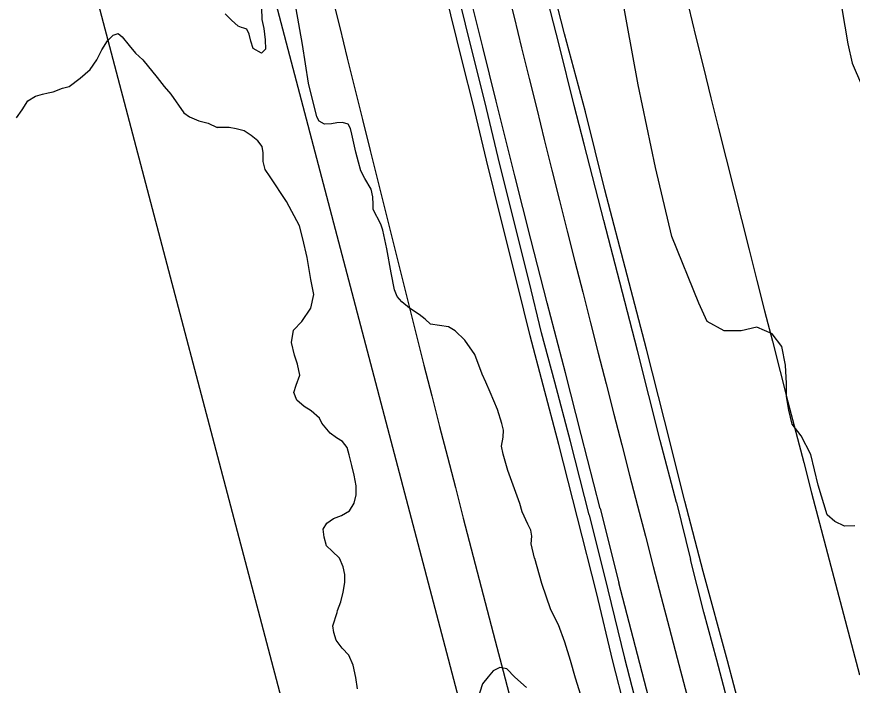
# Model space of a CAD drawing. Extents: x 3040896 to 3051146, y 687568 to 732976.
# Drawn here: x 3043223.8 to 3043467, y 725408.9 to 725603.5 of the extents above; entities that cross this region are included whole.
import ezdxf

# ---------------------------------------------------------------- set-up
doc = ezdxf.new("R2010")
doc.units = 0
for name, color, linetype in [('Exist Horizontal Alignment', 7, 'Continuous'), ('Exist Hydro Stream or Body of Water', 7, 'Continuous'), ('Exist Right of Way Easement Line', 7, 'Continuous'), ('Exist Right of Way Line', 7, 'Continuous'), ('Exist Roads EOP', 7, 'Continuous'), ('Exist Roads EOT', 7, 'Continuous'), ('Exist Utilities Telephone UG FO', 7, 'Continuous'), ('Exist Vegetation Hedge Row', 7, 'Continuous')]:
    doc.layers.add(name, color=color, linetype=linetype)

msp = doc.modelspace()

# ---------------------------------------------------------------- linework, layer by layer
at = {"layer": 'Exist Horizontal Alignment'}
msp.add_arc((3054497.37, 728339.6), 11460.27, 191.935278, 194.867259, dxfattribs=at)
at = {"layer": 'Exist Hydro Stream or Body of Water'}
for points in [[(3043295, 725606.02), (3043295.11, 725602.65), (3043295.71, 725600.03), (3043296.13, 725596.75), (3043296.23, 725594), (3043294.99, 725592.88), (3043292.56, 725594.18), (3043291.9, 725596.35), (3043291.44, 725598.33), (3043290.77, 725599.8), (3043289.9, 725600.09), (3043289.19, 725600.31), (3043288.25, 725600.73), (3043287.23, 725601.53), (3043286.33, 725602.46), (3043284.42, 725604.33)], [(3043295, 725606.02), (3043295.11, 725602.65), (3043295.71, 725600.03), (3043296.13, 725596.75), (3043296.23, 725594), (3043294.99, 725592.88), (3043292.56, 725594.18), (3043291.9, 725596.35), (3043291.44, 725598.33), (3043290.77, 725599.8), (3043289.9, 725600.09), (3043289.19, 725600.31), (3043288.25, 725600.73), (3043287.23, 725601.53), (3043286.33, 725602.46), (3043284.42, 725604.33)], [(3043327.51, 725547.38), (3043327.49, 725548.82), (3043327.45, 725551.03), (3043326.91, 725553.31), (3043325.08, 725556.41), (3043323.95, 725558.58), (3043323.22, 725561.17), (3043322.53, 725564.07), (3043321.94, 725566.66), (3043321.33, 725569.24), (3043320.92, 725570.95), (3043320.24, 725572.16), (3043318.59, 725572.68), (3043317, 725572.61), (3043315.4, 725572.25), (3043313.4, 725572.21), (3043311.81, 725573.04), (3043311.16, 725574.33), (3043308.74, 725584.11), (3043306.93, 725595.4), (3043305.13, 725605.72)], [(3043327.51, 725547.38), (3043327.49, 725548.82), (3043327.45, 725551.03), (3043326.91, 725553.31), (3043325.08, 725556.41), (3043323.95, 725558.58), (3043323.22, 725561.17), (3043322.53, 725564.07), (3043321.94, 725566.66), (3043321.33, 725569.24), (3043320.92, 725570.95), (3043320.24, 725572.16), (3043318.59, 725572.68), (3043317, 725572.61), (3043315.4, 725572.25), (3043313.4, 725572.21), (3043311.81, 725573.04), (3043311.16, 725574.33), (3043308.74, 725584.11), (3043306.93, 725595.4), (3043305.13, 725605.72)], [(3043223.7, 725574.05), (3043225.33, 725576.4), (3043227.01, 725579), (3043229.19, 725580.38), (3043231.23, 725580.88), (3043232.96, 725581.28), (3043234.4, 725581.62), (3043237.12, 725582.63), (3043239.07, 725583.19), (3043242.28, 725585.53), (3043245.14, 725588.09), (3043247.05, 725590.9), (3043248.56, 725593.82), (3043250.17, 725596.45), (3043251.81, 725598.11), (3043253.3, 725598.54), (3043254.48, 725597.59), (3043256.49, 725595.12), (3043258.38, 725592.87), (3043260.51, 725590.89), (3043264.61, 725585.73), (3043266.69, 725583.18), (3043268.68, 725580.87), (3043272.41, 725575.45), (3043274.11, 725574.33), (3043276.77, 725573.15), (3043279.53, 725572.47), (3043282.08, 725571.26)], [(3043223.7, 725574.05), (3043225.33, 725576.4), (3043227.01, 725579), (3043229.19, 725580.38), (3043231.23, 725580.88), (3043232.96, 725581.28), (3043234.4, 725581.62), (3043237.12, 725582.63), (3043239.07, 725583.19), (3043242.28, 725585.53), (3043245.14, 725588.09), (3043247.05, 725590.9), (3043248.56, 725593.82), (3043250.17, 725596.45), (3043251.81, 725598.11), (3043253.3, 725598.54), (3043254.48, 725597.59), (3043256.49, 725595.12), (3043258.38, 725592.87), (3043260.51, 725590.89), (3043264.61, 725585.73), (3043266.69, 725583.18), (3043268.68, 725580.87), (3043272.41, 725575.45), (3043274.11, 725574.33), (3043276.77, 725573.15), (3043279.53, 725572.47), (3043282.08, 725571.26)], [(3043317.03, 725430.1), (3043317.12, 725430.63), (3043318.1, 725433.22), (3043318.78, 725435.97), (3043319.33, 725438.77), (3043319.33, 725441.13), (3043318.79, 725443.42), (3043317.7, 725445.94), (3043315.64, 725447.95), (3043313.92, 725449.53), (3043313.28, 725451.96), (3043312.99, 725454.3), (3043314, 725456.05), (3043315.95, 725457.4), (3043318.36, 725458.33), (3043320.66, 725459.65), (3043322.04, 725461.92), (3043322.62, 725464.3), (3043322.6, 725466.96), (3043321.97, 725470.05), (3043321.3, 725472.88), (3043320.58, 725475.93), (3043319.97, 725478.07), (3043318.62, 725479.82), (3043316.85, 725480.89), (3043315, 725482.27), (3043312.56, 725485.19), (3043311.87, 725486.6), (3043309.5, 725488.74), (3043307.41, 725490.03), (3043305.27, 725491.88), (3043304.41, 725494.06), (3043305.1, 725496.23), (3043306.19, 725499.11), (3043305.49, 725502.34), (3043304.64, 725505.01), (3043303.77, 725508.61), (3043304.34, 725512.22), (3043306.73, 725514.79), (3043309.36, 725518.68), (3043310.26, 725522.65), (3043309.36, 725526.97), (3043308.36, 725533.42), (3043307.08, 725538.84), (3043306.12, 725542.63), (3043302.32, 725549.64), (3043297.6, 725556.91), (3043296.14, 725558.98), (3043295.47, 725561.33), (3043295.53, 725563.85), (3043295.21, 725565.73), (3043293.95, 725567.33), (3043292.01, 725568.89), (3043289.95, 725570.21), (3043287.66, 725570.84), (3043285.61, 725571.18), (3043282.08, 725571.26)], [(3043317.03, 725430.1), (3043317.12, 725430.63), (3043318.1, 725433.22), (3043318.78, 725435.97), (3043319.33, 725438.77), (3043319.33, 725441.13), (3043318.79, 725443.42), (3043317.7, 725445.94), (3043315.64, 725447.95), (3043313.92, 725449.53), (3043313.28, 725451.96), (3043312.99, 725454.3), (3043314, 725456.05), (3043315.95, 725457.4), (3043318.36, 725458.33), (3043320.66, 725459.65), (3043322.04, 725461.92), (3043322.62, 725464.3), (3043322.6, 725466.96), (3043321.97, 725470.05), (3043321.3, 725472.88), (3043320.58, 725475.93), (3043319.97, 725478.07), (3043318.62, 725479.82), (3043316.85, 725480.89), (3043315, 725482.27), (3043312.56, 725485.19), (3043311.87, 725486.6), (3043309.5, 725488.74), (3043307.41, 725490.03), (3043305.27, 725491.88), (3043304.41, 725494.06), (3043305.1, 725496.23), (3043306.19, 725499.11), (3043305.49, 725502.34), (3043304.64, 725505.01), (3043303.77, 725508.61), (3043304.34, 725512.22), (3043306.73, 725514.79), (3043309.36, 725518.68), (3043310.26, 725522.65), (3043309.36, 725526.97), (3043308.36, 725533.42), (3043307.08, 725538.84), (3043306.12, 725542.63), (3043302.32, 725549.64), (3043297.6, 725556.91), (3043296.14, 725558.98), (3043295.47, 725561.33), (3043295.53, 725563.85), (3043295.21, 725565.73), (3043293.95, 725567.33), (3043292.01, 725568.89), (3043289.95, 725570.21), (3043287.66, 725570.84), (3043285.61, 725571.18), (3043282.08, 725571.26)], [(3043374.52, 725445.85), (3043373.53, 725450.03), (3043373.72, 725452.33), (3043373.42, 725454.03), (3043372.59, 725455.79), (3043370.88, 725459.37), (3043370.24, 725461.8), (3043366.77, 725471.41), (3043365.35, 725476.19), (3043364.93, 725478.44), (3043365.37, 725481.1), (3043365.49, 725483.12), (3043365.02, 725485.09), (3043363.74, 725489.11), (3043361.64, 725494.22), (3043360.33, 725497.12), (3043359.28, 725499.43), (3043357.11, 725505.18), (3043354.18, 725509.36), (3043351.43, 725512.01), (3043349.47, 725513.2), (3043344.19, 725514.01), (3043342.67, 725515.41), (3043340.93, 725516.83), (3043338.16, 725518.64), (3043335.89, 725520.45), (3043334.51, 725522.08), (3043333.79, 725524.02), (3043332.82, 725528.95), (3043331.51, 725535.94), (3043330.31, 725541.39), (3043329.81, 725543.06), (3043327.51, 725547.38)], [(3043374.52, 725445.85), (3043373.53, 725450.03), (3043373.72, 725452.33), (3043373.42, 725454.03), (3043372.59, 725455.79), (3043370.88, 725459.37), (3043370.24, 725461.8), (3043366.77, 725471.41), (3043365.35, 725476.19), (3043364.93, 725478.44), (3043365.37, 725481.1), (3043365.49, 725483.12), (3043365.02, 725485.09), (3043363.74, 725489.11), (3043361.64, 725494.22), (3043360.33, 725497.12), (3043359.28, 725499.43), (3043357.11, 725505.18), (3043354.18, 725509.36), (3043351.43, 725512.01), (3043349.47, 725513.2), (3043344.19, 725514.01), (3043342.67, 725515.41), (3043340.93, 725516.83), (3043338.16, 725518.64), (3043335.89, 725520.45), (3043334.51, 725522.08), (3043333.79, 725524.02), (3043332.82, 725528.95), (3043331.51, 725535.94), (3043330.31, 725541.39), (3043329.81, 725543.06), (3043327.51, 725547.38)], [(3043374.52, 725445.85), (3043376.54, 725438.6), (3043379.15, 725431), (3043381.36, 725426.58), (3043383.26, 725421.54), (3043384.86, 725416.2), (3043386.32, 725411.11), (3043387.93, 725406.17), (3043389.31, 725400.6), (3043390.86, 725394.47), (3043394.01, 725382.64), (3043396.36, 725375.88), (3043399.68, 725366.96), (3043400.64, 725362.94), (3043401.9, 725357.64)], [(3043374.52, 725445.85), (3043376.54, 725438.6), (3043379.15, 725431), (3043381.36, 725426.58), (3043383.26, 725421.54), (3043384.86, 725416.2), (3043386.32, 725411.11), (3043387.93, 725406.17), (3043389.31, 725400.6), (3043390.86, 725394.47), (3043394.01, 725382.64), (3043396.36, 725375.88), (3043399.68, 725366.96), (3043400.64, 725362.94), (3043401.9, 725357.64)], [(3043322.96, 725407.84), (3043322.51, 725411.21), (3043321.68, 725414.72), (3043320.49, 725417.66), (3043318.5, 725419.71), (3043316.73, 725422.07), (3043316.06, 725424.29), (3043315.82, 725426.19), (3043317.03, 725430.1)], [(3043322.96, 725407.84), (3043322.51, 725411.21), (3043321.68, 725414.72), (3043320.49, 725417.66), (3043318.5, 725419.71), (3043316.73, 725422.07), (3043316.06, 725424.29), (3043315.82, 725426.19), (3043317.03, 725430.1)], [(3043372.19, 725408.28), (3043368.76, 725411.31), (3043366.42, 725413.74), (3043364.46, 725414.09), (3043362.45, 725413.11), (3043361.03, 725411.36), (3043359.38, 725409.28), (3043357.8, 725404.52)], [(3043372.19, 725408.28), (3043368.76, 725411.31), (3043366.42, 725413.74), (3043364.46, 725414.09), (3043362.45, 725413.11), (3043361.03, 725411.36), (3043359.38, 725409.28), (3043357.8, 725404.52)]]:
    msp.add_lwpolyline(points, dxfattribs=at)
at = {"layer": 'Exist Right of Way Easement Line'}
for p, q in [((3043357.84, 725384.91), (3043281.53, 725674.54)), ((3043309.52, 725372.04), (3043233.19, 725661.74))]:
    msp.add_line(p, q, dxfattribs=at)
at = {"layer": 'Exist Right of Way Line'}
for radius in [11410.27, 11510.27]:
    msp.add_arc((3054497.37, 728339.6), radius, 191.935278, 194.867259, dxfattribs=at)
at = {"layer": 'Exist Roads EOP'}
for points in [[(3043418.27, 725462.44), (3043412.33, 725486.05), (3043407.14, 725506.68), (3043401.51, 725528.29), (3043394.96, 725553.07), (3043389.31, 725575.77), (3043383.27, 725598.44), (3043378.62, 725616.67), (3043372.35, 725642.56), (3043367.05, 725663.81), (3043360.24, 725691.88), (3043355.82, 725710.85), (3043350.88, 725732.86), (3043347.1, 725750.48), (3043341.78, 725774.59), (3043336.16, 725798.35), (3043331.69, 725817.05), (3043312.31, 725902.2), (3043306, 725932.37), (3043304.58, 725943.31)], [(3043418.27, 725462.44), (3043412.33, 725486.05), (3043407.14, 725506.68), (3043401.51, 725528.29), (3043394.96, 725553.07), (3043389.31, 725575.77), (3043383.27, 725598.44), (3043378.62, 725616.67), (3043372.35, 725642.56), (3043367.05, 725663.81), (3043360.24, 725691.88), (3043355.82, 725710.85), (3043350.88, 725732.86), (3043347.1, 725750.48), (3043341.78, 725774.59), (3043336.16, 725798.35), (3043331.69, 725817.05), (3043312.31, 725902.2), (3043306, 725932.37), (3043304.58, 725943.31)], [(3043390.41, 725458.47), (3043384.99, 725479.86), (3043380.38, 725497.1), (3043376.59, 725511.51), (3043372.91, 725526.36), (3043368.25, 725544.91), (3043363.91, 725562.51), (3043360.06, 725578.8), (3043357.07, 725590.68), (3043351.77, 725612), (3043346.92, 725631.05), (3043342.18, 725650.59), (3043336.68, 725673.55), (3043331.78, 725693.12), (3043328.45, 725706.76), (3043324.55, 725722.23), (3043321.03, 725736.93), (3043316.49, 725756.11), (3043312.03, 725775.69), (3043308.46, 725791.47)], [(3043390.41, 725458.47), (3043384.99, 725479.86), (3043380.38, 725497.1), (3043376.59, 725511.51), (3043372.91, 725526.36), (3043368.25, 725544.91), (3043363.91, 725562.51), (3043360.06, 725578.8), (3043357.07, 725590.68), (3043351.77, 725612), (3043346.92, 725631.05), (3043342.18, 725650.59), (3043336.68, 725673.55), (3043331.78, 725693.12), (3043328.45, 725706.76), (3043324.55, 725722.23), (3043321.03, 725736.93), (3043316.49, 725756.11), (3043312.03, 725775.69), (3043308.46, 725791.47)], [(3043464.58, 725287.48), (3043459.69, 725304.87), (3043453.93, 725326.96), (3043449.12, 725345.79), (3043443.38, 725367.47), (3043438.54, 725385.86), (3043434.4, 725402.04), (3043430.65, 725416.01), (3043423.64, 725441.98), (3043418.27, 725462.44)], [(3043464.58, 725287.48), (3043459.69, 725304.87), (3043453.93, 725326.96), (3043449.12, 725345.79), (3043443.38, 725367.47), (3043438.54, 725385.86), (3043434.4, 725402.04), (3043430.65, 725416.01), (3043423.64, 725441.98), (3043418.27, 725462.44)], [(3043390.41, 725458.47), (3043395.9, 725436.72), (3043400.75, 725416.8), (3043404.29, 725402.88), (3043409.53, 725383.35), (3043414.03, 725366.45), (3043418.06, 725351.25), (3043424.15, 725327.77), (3043428.55, 725311.28), (3043432.29, 725297.04), (3043437.35, 725277.91), (3043441.92, 725261.49), (3043442.59, 725259.04)], [(3043390.41, 725458.47), (3043395.9, 725436.72), (3043400.75, 725416.8), (3043404.29, 725402.88), (3043409.53, 725383.35), (3043414.03, 725366.45), (3043418.06, 725351.25), (3043424.15, 725327.77), (3043428.55, 725311.28), (3043432.29, 725297.04), (3043437.35, 725277.91), (3043441.92, 725261.49), (3043442.59, 725259.04)]]:
    msp.add_lwpolyline(points, dxfattribs=at)
at = {"layer": 'Exist Roads EOT'}
for points in [[(3043393.65, 725460.3), (3043388.12, 725481.89), (3043383.48, 725499.87), (3043378.19, 725520.23), (3043373.42, 725538.69), (3043368.79, 725557.17), (3043363.33, 725578.9), (3043359.47, 725594.6), (3043353.75, 725617.63), (3043348.64, 725638.58), (3043343.81, 725658.5), (3043338.93, 725678.82), (3043334.16, 725698.51), (3043330.16, 725715.27), (3043325.76, 725734), (3043321.84, 725750.82), (3043317.94, 725767.34), (3043314.41, 725782.57), (3043310.01, 725801.71)], [(3043393.65, 725460.3), (3043388.12, 725481.89), (3043383.48, 725499.87), (3043378.19, 725520.23), (3043373.42, 725538.69), (3043368.79, 725557.17), (3043363.33, 725578.9), (3043359.47, 725594.6), (3043353.75, 725617.63), (3043348.64, 725638.58), (3043343.81, 725658.5), (3043338.93, 725678.82), (3043334.16, 725698.51), (3043330.16, 725715.27), (3043325.76, 725734), (3043321.84, 725750.82), (3043317.94, 725767.34), (3043314.41, 725782.57), (3043310.01, 725801.71)], [(3043415.82, 725462.08), (3043411.13, 725480.18), (3043404.45, 725506.35), (3043399.34, 725526.18), (3043394.71, 725544.11), (3043388.97, 725566.33), (3043386.04, 725577.6), (3043381.65, 725595.31), (3043376.68, 725614.94), (3043372.16, 725633.17), (3043368.15, 725649.14), (3043363.04, 725670.33), (3043357.72, 725692.93), (3043351.94, 725717.32), (3043346.04, 725742.56), (3043342.47, 725758.21), (3043338.16, 725777.09), (3043332.19, 725803.22)], [(3043415.82, 725462.08), (3043411.13, 725480.18), (3043404.45, 725506.35), (3043399.34, 725526.18), (3043394.71, 725544.11), (3043388.97, 725566.33), (3043386.04, 725577.6), (3043381.65, 725595.31), (3043376.68, 725614.94), (3043372.16, 725633.17), (3043368.15, 725649.14), (3043363.04, 725670.33), (3043357.72, 725692.93), (3043351.94, 725717.32), (3043346.04, 725742.56), (3043342.47, 725758.21), (3043338.16, 725777.09), (3043332.19, 725803.22)], [(3043415.82, 725462.08), (3043419.9, 725445.55)], [(3043415.82, 725462.08), (3043419.9, 725445.55)], [(3043393.65, 725460.3), (3043399.03, 725438.76)], [(3043393.65, 725460.3), (3043399.03, 725438.76)], [(3043460.42, 725291.87), (3043454.38, 725314.52), (3043450.85, 725327.55), (3043446.48, 725344.18), (3043441.78, 725362.16), (3043437.18, 725379.42), (3043432.02, 725399.21), (3043427.57, 725416.19), (3043423.84, 725430.21), (3043419.9, 725445.55)], [(3043460.42, 725291.87), (3043454.38, 725314.52), (3043450.85, 725327.55), (3043446.48, 725344.18), (3043441.78, 725362.16), (3043437.18, 725379.42), (3043432.02, 725399.21), (3043427.57, 725416.19), (3043423.84, 725430.21), (3043419.9, 725445.55)], [(3043466.76, 725182.36), (3043462, 725200.44), (3043457.21, 725218.28), (3043452.41, 725236.63), (3043447.97, 725253.21), (3043442.77, 725272.86), (3043437.14, 725293.74), (3043432.32, 725312.19), (3043426.96, 725332.39), (3043422.43, 725349.79), (3043416.86, 725370.65), (3043412.56, 725386.77), (3043407.76, 725405.16), (3043403.24, 725422.71), (3043399.03, 725438.76)], [(3043466.76, 725182.36), (3043462, 725200.44), (3043457.21, 725218.28), (3043452.41, 725236.63), (3043447.97, 725253.21), (3043442.77, 725272.86), (3043437.14, 725293.74), (3043432.32, 725312.19), (3043426.96, 725332.39), (3043422.43, 725349.79), (3043416.86, 725370.65), (3043412.56, 725386.77), (3043407.76, 725405.16), (3043403.24, 725422.71), (3043399.03, 725438.76)]]:
    msp.add_lwpolyline(points, dxfattribs=at)
at = {"layer": 'Exist Utilities Telephone UG FO'}
for points in [[(3043387.02, 725457.61), (3043381.6, 725478.97), (3043377, 725496.2), (3043373.2, 725510.64), (3043369.51, 725525.51), (3043364.86, 725544.07), (3043360.51, 725561.69), (3043356.66, 725577.97), (3043353.68, 725589.83), (3043348.37, 725611.15), (3043343.52, 725630.21), (3043338.78, 725649.77), (3043333.28, 725672.72), (3043328.39, 725692.28), (3043325.05, 725705.91), (3043321.15, 725721.4), (3043317.62, 725736.12), (3043313.08, 725755.32), (3043308.62, 725774.91), (3043305.05, 725790.71), (3043301.12, 725808.4)], [(3043439.21, 725258.12), (3043438.54, 725260.56), (3043433.97, 725276.99), (3043428.91, 725296.15), (3043425.16, 725310.39), (3043420.77, 725326.88), (3043414.68, 725350.36), (3043410.64, 725365.55), (3043406.15, 725382.45), (3043400.9, 725402), (3043397.35, 725415.96), (3043392.51, 725435.88), (3043387.02, 725457.61)]]:
    msp.add_lwpolyline(points, dxfattribs=at)
at = {"layer": 'Exist Vegetation Hedge Row'}
for points in [[(3043457.04, 725467.12), (3043454.94, 725476.02), (3043452.12, 725481.49), (3043449.52, 725484.89), (3043448.54, 725489.01), (3043447.9, 725492.94), (3043447.83, 725496.72), (3043447.61, 725502.1), (3043446.51, 725507.48), (3043443.66, 725511.2), (3043439.25, 725513.1), (3043434.66, 725512.05), (3043429.73, 725512.05), (3043424.76, 725514.75), (3043422.31, 725520.1), (3043414.44, 725539.54), (3043409.71, 725559.57), (3043404.73, 725583.67), (3043399.76, 725610.77)], [(3043457.04, 725467.12), (3043454.94, 725476.02), (3043452.12, 725481.49), (3043449.52, 725484.89), (3043448.54, 725489.01), (3043447.9, 725492.94), (3043447.83, 725496.72), (3043447.61, 725502.1), (3043446.51, 725507.48), (3043443.66, 725511.2), (3043439.25, 725513.1), (3043434.66, 725512.05), (3043429.73, 725512.05), (3043424.76, 725514.75), (3043422.31, 725520.1), (3043414.44, 725539.54), (3043409.71, 725559.57), (3043404.73, 725583.67), (3043399.76, 725610.77)], [(3043463.88, 725606.47), (3043464.88, 725600.67), (3043465.68, 725595.57), (3043467.02, 725589.91), (3043469.74, 725583.64)], [(3043463.88, 725606.47), (3043464.88, 725600.67), (3043465.68, 725595.57), (3043467.02, 725589.91), (3043469.74, 725583.64)], [(3043467.73, 725455.35), (3043464.76, 725455.25), (3043461.97, 725456.53), (3043459.68, 725458.54), (3043457.04, 725467.12)], [(3043467.73, 725455.35), (3043464.76, 725455.25), (3043461.97, 725456.53), (3043459.68, 725458.54), (3043457.04, 725467.12)]]:
    msp.add_lwpolyline(points, dxfattribs=at)

doc.saveas('drawing.dxf')
